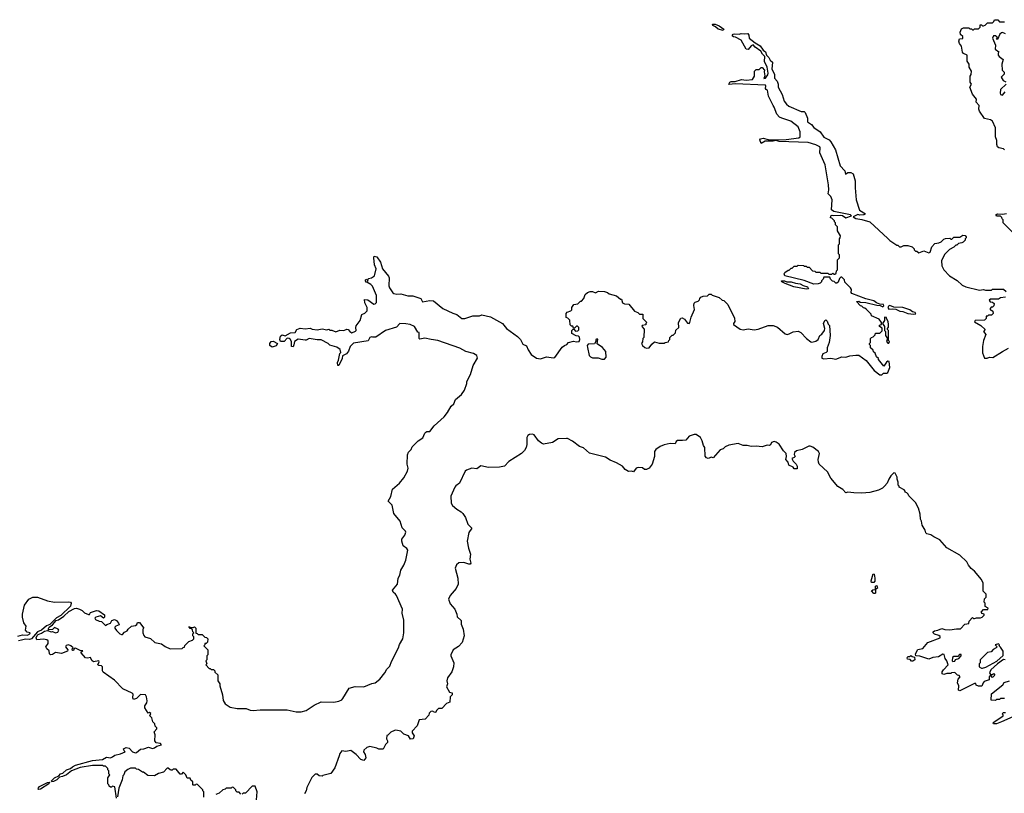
# Model space of a CAD drawing. Extents: x 1966327 to 2147849, y 395140 to 552178.
# Tile 292 of 316: x 2086296 to 2096162, y 452869 to 460620. Entities that reach past the tile are written whole.
import ezdxf

# ---------------------------------------------------------------- set-up
doc = ezdxf.new("R2010")
doc.units = 0

msp = doc.modelspace()

# ---------------------------------------------------------------- linework, layer by layer
at = {"layer": '0CON20XD'}
for points in [[(2093345, 460512.5), (2093293.9, 460523.9), (2093268.3, 460548.3), (2093242.3, 460562.3), (2093237.5, 460575), (2093265, 460575.6), (2093305, 460559.2), (2093350, 460525), (2093345, 460512.5)], [(2096165, 459317.5), (2096155, 459327.5), (2096106.1, 459336.1), (2096095, 459347.5), (2096088.3, 459368.3), (2096088.3, 459408.3), (2096072.5, 459445), (2096075.4, 459535.4), (2096045, 459604), (2096025, 459617.5), (2095965, 459630), (2095912.5, 459705), (2095907.5, 459725), (2095911.7, 459761.7), (2095880, 459795), (2095882.5, 459825), (2095842.5, 459875), (2095817.5, 459945), (2095832.5, 459975), (2095820, 459995), (2095820, 460055), (2095829.3, 460070.7), (2095832.5, 460105), (2095810, 460145), (2095810, 460175), (2095790, 460205), (2095790, 460265), (2095751.7, 460281.7), (2095743, 460293), (2095732.5, 460355), (2095713, 460383), (2095707.5, 460405), (2095711.7, 460428.3), (2095747.5, 460432.5), (2095745, 460450), (2095723, 460473), (2095720, 460495), (2095731.7, 460528.3), (2095753, 460537), (2095805, 460540), (2095815, 460530), (2095835, 460530), (2095845, 460520), (2095855, 460520), (2095865, 460530), (2095905, 460530), (2095920, 460545), (2095921.7, 460568.3), (2095935, 460570), (2095945, 460560), (2095955, 460560), (2095970, 460565), (2095993, 460587), (2096045, 460590), (2096058.3, 460601.7), (2096065, 460620), (2096097, 460617), (2096115, 460600), (2096165, 460597.5)], [(2094148.3, 458158.3), (2094155, 458150), (2094175, 458150), (2094185, 458140), (2094205, 458140), (2094240, 458105), (2094265, 458100), (2094275, 458090), (2094315, 458090), (2094325, 458080), (2094395, 458080), (2094405, 458070), (2094435, 458070), (2094445, 458080), (2094455, 458070), (2094465, 458070), (2094478.3, 458081.7), (2094480, 458105), (2094490, 458115), (2094490, 458215), (2094510, 458235), (2094510, 458265), (2094500, 458275), (2094500, 458365), (2094510, 458375), (2094510, 458425), (2094517, 458433), (2094520, 458455), (2094490, 458505), (2094490, 458545), (2094470, 458565), (2094470, 458585), (2094460, 458595), (2094460, 458605), (2094435, 458630), (2094420, 458635), (2094422.5, 458655), (2094437, 458663), (2094455, 458658.8), (2094525, 458662.5), (2094539.1, 458659.1), (2094575, 458634.2), (2094630, 458655), (2094620, 458665), (2094455, 458699.2), (2094428.8, 458715), (2094436.2, 458815), (2094425, 458847.5), (2094397.5, 458875), (2094402.5, 458915), (2094398.8, 458965), (2094365.7, 459165), (2094313.8, 459285), (2094317.5, 459335), (2094312.5, 459345), (2094275, 459366.2), (2094195, 459388.2), (2093905, 459400), (2093875, 459410), (2093845, 459401.9), (2093765, 459402.7), (2093725, 459380), (2093713.3, 459415), (2093720, 459425), (2093745, 459431.5), (2093795, 459418.6), (2093874.2, 459415.8), (2093975, 459420), (2094103.6, 459436.4), (2094117.5, 459445), (2094117.5, 459495), (2094096.7, 459545), (2094023.6, 459603.6), (2093933.3, 459633.3), (2093910, 459645), (2093883.6, 459673.6), (2093857.5, 459745), (2093845, 459760), (2093800, 459855), (2093787.5, 459915), (2093775, 459920), (2093770.7, 459930.7), (2093773.3, 459955), (2093767.5, 459965), (2093465, 459976.2), (2093405, 459970), (2093401.2, 459975), (2093412, 459995), (2093425, 460000.6), (2093465, 459999.2), (2093529.3, 460020.7), (2093575, 460012.5), (2093638.3, 460021.7), (2093660, 460055), (2093660, 460105), (2093675, 460120), (2093705, 460120), (2093725, 460140), (2093735, 460140), (2093757.5, 460115), (2093756.4, 460096.4), (2093763, 460057), (2093751.7, 460031.7), (2093767.5, 460035), (2093792.3, 460067.7), (2093795.7, 460085), (2093786.4, 460145), (2093760.7, 460200.7), (2093761.7, 460251.7), (2093737.5, 460275), (2093723.3, 460303.3), (2093664.2, 460344.2), (2093645, 460366.7), (2093625, 460357.5), (2093595, 460322.5), (2093575, 460324.2), (2093525, 460416.2), (2093470, 460445), (2093449.3, 460449.3), (2093440, 460455), (2093437.5, 460465), (2093444, 460476), (2093461.2, 460478.8), (2093503.6, 460476.4), (2093525, 460482.5), (2093555, 460477.5), (2093593.1, 460483.1), (2093603.1, 460465), (2093606.7, 460435), (2093665, 460386.7), (2093717.1, 460357.1), (2093746.7, 460315), (2093767.5, 460297.5), (2093777.5, 460265), (2093802.5, 460242.5), (2093815, 460213.8), (2093840, 460195), (2093834.2, 460124.2), (2093860, 460075), (2093860, 460035), (2093887.5, 460005), (2093897.5, 459975), (2093897.5, 459945), (2093935, 459870), (2093957.5, 459805), (2093978.8, 459775), (2094003.3, 459755), (2094125, 459700), (2094155, 459700), (2094165, 459690), (2094190, 459635), (2094191.2, 459595), (2094230, 459570), (2094255, 459541.2), (2094316.4, 459496.4), (2094355, 459443.3), (2094406.1, 459416.1), (2094425, 459397.5), (2094470, 459315), (2094518.8, 459155), (2094563.3, 459105), (2094571.7, 459071.7), (2094595, 459087.5), (2094625, 459087.5), (2094646.1, 459076.1), (2094666.2, 459005), (2094666, 458935), (2094677.5, 458815), (2094711.7, 458711.7), (2094770, 458675), (2094755, 458664), (2094715, 458662.5), (2094695, 458668.8), (2094648.8, 458645), (2094675, 458626.7), (2094735, 458619.1), (2094813.8, 458595), (2094995, 458427.5), (2095015, 458407.5), (2095085, 458360), (2095095, 458360), (2095113, 458343), (2095127, 458343), (2095155, 458357.5), (2095195, 458357.5), (2095240, 458345), (2095260, 458325), (2095260, 458315), (2095271.7, 458301.7), (2095285, 458300), (2095305, 458282.5), (2095355, 458302.5), (2095405, 458283.3), (2095418.3, 458291.7), (2095436.7, 458345), (2095465, 458377.5), (2095507, 458383), (2095530, 458395), (2095555, 458420), (2095573, 458427), (2095615, 458430), (2095625, 458420), (2095635, 458420), (2095655, 458440), (2095715, 458440), (2095745, 458460), (2095768.3, 458458.3), (2095780, 458445), (2095780, 458435), (2095770, 458425), (2095768.3, 458411.7), (2095748.3, 458391.7), (2095737, 458383), (2095701.7, 458378.3), (2095685, 458360), (2095675, 458360), (2095655, 458340), (2095611.7, 458318.3), (2095563, 458267), (2095532.5, 458205), (2095537.5, 458155), (2095557.5, 458115), (2095613.9, 458053.9), (2095688.3, 458008.3), (2095740.7, 457960.7), (2095775, 457942.5), (2095915, 457910), (2095955, 457917.5), (2095975, 457910), (2096035, 457910), (2096045, 457920), (2096155, 457920), (2096180, 457895)], [(2096175, 460477.5), (2096145, 460493.3), (2096135, 460490), (2096116.7, 460475), (2096095, 460420), (2096080, 460425), (2096090, 460435), (2096090, 460445), (2096075, 460457.5), (2096055, 460457.5), (2096043.6, 460436.4), (2096072.5, 460365), (2096070, 460325), (2096107, 460297), (2096100, 460285), (2096100, 460265), (2096110.7, 460250.7), (2096151.7, 460221.7), (2096137.5, 460175), (2096140, 460115), (2096160, 460095), (2096160, 460075), (2096130, 460045), (2096150.7, 460010.7), (2096178.3, 459998.3)], [(2096180, 459975), (2096125, 459920), (2096119.2, 459885), (2096125, 459872), (2096145, 459863.8), (2096172, 459898)], [(2096270, 458465), (2096150, 458585), (2096150, 458615), (2096140, 458625), (2096138.3, 458638.3), (2096125, 458650), (2096085, 458652.5), (2096077.5, 458665), (2096095, 458676.2), (2096143, 458673), (2096185, 458676.7)], [(2088405, 453733.3), (2088475, 453720), (2088565, 453720), (2088605, 453702.5), (2088635, 453697.5), (2088705, 453706.2), (2088975, 453704), (2089065, 453686.2), (2089115, 453684), (2089165, 453698.8), (2089247.3, 453752.7), (2089315, 453786.2), (2089445, 453782), (2089495, 453791.2), (2089522.5, 453805), (2089535, 453820), (2089596.2, 453923.8), (2089658.3, 453938.3), (2089745, 453936), (2089825, 453968), (2089857.5, 453975), (2089905, 454011.2), (2089956, 454075), (2089975.9, 454114.1), (2090005, 454143.3), (2090020.9, 454189.1), (2090090, 454325), (2090100.5, 454359.5), (2090135, 454417.5), (2090146.4, 454476.4), (2090143.3, 454605), (2090126.7, 454675), (2090130, 454715), (2090070.7, 454850.7), (2090062.5, 454865), (2090037.5, 454885), (2090032.5, 454905), (2090082.5, 454965), (2090087.5, 455025), (2090105.9, 455054.1), (2090116.2, 455105), (2090146.3, 455153.7), (2090164.4, 455205), (2090183.8, 455305), (2090175, 455320), (2090139.5, 455349.5), (2090124, 455395), (2090126.2, 455415), (2090156.2, 455455), (2090163.6, 455483.6), (2090160, 455495), (2090128.3, 455528.3), (2090108.8, 455595), (2090045, 455671.2), (2090028.5, 455755), (2089988.8, 455795), (2090015, 455842.5), (2090032, 455915), (2090103.1, 455975), (2090145, 456030), (2090181.4, 456095), (2090187.5, 456125), (2090177.1, 456167.1), (2090180.2, 456259.8), (2090192.7, 456287.3), (2090218, 456315), (2090228.3, 456341.7), (2090288.3, 456401.7), (2090335, 456431.2), (2090354.2, 456475.8), (2090364.1, 456485.9), (2090375, 456493.3), (2090406.7, 456495), (2090448.6, 456551.4), (2090547.5, 456642.5), (2090582.5, 456685), (2090620.8, 456749.2), (2090645, 456772.5), (2090663.9, 456816.1), (2090722.5, 456865), (2090753.6, 456906.4), (2090776.4, 456973.6), (2090777.5, 456995), (2090812.5, 457065), (2090840, 457155), (2090883, 457227), (2090875.9, 457255.9), (2090842.5, 457275), (2090765, 457294), (2090705, 457330), (2090485, 457406.2), (2090420, 457415), (2090355, 457430), (2090305, 457420), (2090300, 457425), (2090300, 457485), (2090285, 457490), (2090252.5, 457545), (2090210, 457565), (2090163.9, 457573.9), (2090105, 457575.8), (2090072, 457538), (2089962.5, 457505), (2089865, 457440), (2089835, 457437.5), (2089825, 457442.5), (2089805, 457436.7), (2089788.8, 457401.2), (2089641.2, 457378.8), (2089605.9, 457344.1), (2089590.3, 457299.7), (2089568.8, 457271.2), (2089529.3, 457250.7), (2089525.4, 457224.6), (2089495, 457156.2), (2089485, 457156.7), (2089480.5, 457185), (2089491.2, 457208.8), (2089502.5, 457275), (2089513, 457287), (2089507.5, 457315), (2089475, 457337.5), (2089405, 457357.5), (2089386.1, 457376.1), (2089315, 457414), (2089275, 457411.2), (2089195, 457425.7), (2089165, 457408), (2089155, 457408), (2089085, 457418.8), (2089050.8, 457395), (2089043, 457363), (2089035, 457340.8), (2089020, 457345), (2089017.8, 457395), (2089005, 457420), (2088995, 457427.1), (2088975, 457427.5), (2088945, 457396.7), (2088910, 457395), (2088901.2, 457415), (2088910.3, 457449.7), (2088925, 457461.2), (2088956.2, 457453.8), (2089008.8, 457481.2), (2089055.8, 457484.2), (2089073.6, 457516.4), (2089105, 457530), (2089155, 457522.5), (2089205, 457530), (2089225, 457520), (2089275, 457513.3), (2089326.4, 457523.6), (2089375, 457512.5), (2089395, 457520), (2089405, 457510), (2089425, 457510), (2089465, 457492.5), (2089505, 457510), (2089545, 457506.7), (2089575, 457518), (2089585.7, 457515.7), (2089604.2, 457494.2), (2089625, 457483.1), (2089661.7, 457498.3), (2089667.5, 457505), (2089662.5, 457535), (2089668.3, 457551.7), (2089706.7, 457605), (2089722.5, 457665), (2089755, 457680), (2089777, 457703), (2089777.5, 457735), (2089753, 457783), (2089750, 457815), (2089785, 457812.5), (2089845, 457770), (2089858.3, 457771.7), (2089870, 457785), (2089872.5, 457855), (2089830.7, 457950.7), (2089815, 457967.5), (2089775, 457990), (2089765, 457990), (2089760, 458005), (2089760, 458015), (2089775, 458020), (2089785, 458000), (2089791.7, 458028.3), (2089820, 458035), (2089850, 458055), (2089866.7, 458125), (2089852.5, 458165), (2089843.3, 458235), (2089848.3, 458251.7), (2089873, 458243), (2089910.7, 458190.7), (2089932.5, 458125), (2089991.7, 458051.7), (2089997.5, 458035), (2089996.2, 457955), (2090001.2, 457935), (2090035, 457883.3), (2090045, 457876.7), (2090075, 457870), (2090115, 457873.3), (2090185, 457854), (2090235, 457853.8), (2090315, 457827.5), (2090331.7, 457791.7), (2090405, 457807.8), (2090443, 457803), (2090535, 457726.2), (2090635, 457678.8), (2090675, 457667.5), (2090725, 457627.5), (2090755, 457627.5), (2090835, 457652.5), (2090903.6, 457653.6), (2090925, 457662), (2091015, 457642.5), (2091132.5, 457575), (2091172.5, 457525), (2091284.3, 457444.3), (2091314.3, 457414.3), (2091337.9, 457367.9), (2091375, 457351.4), (2091392.3, 457312.3), (2091422.5, 457265), (2091475, 457230), (2091515, 457222.1), (2091575, 457240.9), (2091645, 457230.5), (2091656.7, 457235), (2091732.8, 457337.2), (2091755, 457356), (2091776.7, 457365), (2091793.8, 457386.2), (2091845, 457400), (2091876.4, 457393.6), (2091903, 457397), (2091908, 457415), (2091905, 457440), (2091895, 457450), (2091873, 457453), (2091830, 457475), (2091830, 457505), (2091841.7, 457518.3), (2091848.3, 457518.3), (2091865, 457500), (2091887, 457503), (2091897, 457513), (2091900, 457535), (2091885, 457550), (2091875, 457550), (2091855, 457530), (2091845, 457530), (2091838.3, 457548.3), (2091825, 457550), (2091811.7, 457561.7), (2091808.3, 457608.3), (2091788.3, 457628.3), (2091770, 457635), (2091770, 457675), (2091781.7, 457688.3), (2091818.3, 457701.7), (2091827, 457713), (2091830, 457735), (2091850, 457765), (2091887, 457773), (2091915, 457800), (2091925, 457800), (2091950, 457825), (2091963.6, 457866.4), (2091985, 457887.5), (2092013.6, 457896.4), (2092035, 457896.7), (2092065, 457882.5), (2092095, 457901.2), (2092155, 457897.5), (2092187, 457887), (2092203, 457873), (2092275, 457852.5), (2092315, 457820), (2092325, 457820), (2092335, 457782.5), (2092355, 457772.5), (2092398.3, 457768.3), (2092455, 457700), (2092490, 457685), (2092505, 457670), (2092538.3, 457668.3), (2092540, 457625), (2092580, 457585), (2092570, 457575), (2092568.3, 457561.7), (2092532.5, 457555), (2092530, 457545), (2092551.7, 457518.3), (2092550, 457435), (2092540, 457425), (2092537, 457393), (2092527.5, 457375), (2092537.5, 457355), (2092560, 457335), (2092575, 457330), (2092605, 457332.5), (2092631.7, 457368.3), (2092658.3, 457391.7), (2092705, 457377.5), (2092755, 457380), (2092763, 457387), (2092798.3, 457391.7), (2092800, 457405), (2092810, 457415), (2092810, 457435), (2092835, 457460), (2092845, 457460), (2092858.3, 457471.7), (2092867, 457483), (2092871.7, 457508.3), (2092900, 457535), (2092896.2, 457585), (2092920.7, 457629.3), (2092935, 457632.5), (2092958, 457618), (2092988.3, 457578.3), (2093005, 457577.5), (2093012.5, 457585), (2093025, 457640), (2093057.5, 457715), (2093050, 457755), (2093055, 457780), (2093065, 457790), (2093095, 457800), (2093108.3, 457811.7), (2093110, 457825), (2093121.7, 457838.3), (2093145, 457850), (2093187, 457853), (2093205, 457870), (2093225, 457870), (2093235, 457860), (2093305, 457837.5), (2093335, 457810), (2093350, 457805), (2093390, 457765), (2093459.3, 457629.3), (2093462.5, 457595), (2093447.5, 457575), (2093450, 457565), (2093515, 457518), (2093545, 457512.5), (2093595, 457522.5), (2093655, 457511.9), (2093695, 457518.6), (2093795, 457554.3), (2093845, 457556.9), (2093888.9, 457538.9), (2093965, 457474), (2093985, 457466), (2094005, 457471.2), (2094045, 457491.2), (2094095, 457498.8), (2094122.5, 457485), (2094180, 457425), (2094225, 457393.3), (2094235, 457388.8), (2094275, 457400), (2094297.5, 457415), (2094312.5, 457455), (2094335, 457470), (2094360, 457505), (2094363.3, 457525), (2094350.8, 457575), (2094365, 457607.5), (2094375, 457612.5), (2094388.3, 457598.3), (2094398.3, 457568.3), (2094410, 457555), (2094417.5, 457455), (2094407.5, 457385), (2094388.3, 457331.7), (2094387.5, 457295), (2094376.1, 457283.9), (2094345, 457272.5), (2094334, 457245), (2094335, 457230), (2094355, 457221.2), (2094425, 457230), (2094475, 457218.8), (2094535, 457242.5), (2094575, 457237.5), (2094615, 457252.5), (2094675, 457260), (2094705, 457257.5), (2094776.4, 457206.4), (2094857.5, 457105), (2094915, 457062.5), (2094935, 457062.5), (2094953, 457077), (2094985, 457078.8), (2094996, 457085), (2095013.8, 457135), (2095007.5, 457195), (2094995, 457200), (2094980.7, 457189.3), (2094955, 457150), (2094900, 457215), (2094900, 457225), (2094881.7, 457241.7), (2094868.3, 457278.3), (2094851.7, 457291.7), (2094848.3, 457308.3), (2094821.7, 457331.7), (2094820, 457355), (2094810, 457365), (2094810, 457375), (2094820, 457385), (2094820, 457425), (2094830, 457435), (2094848.3, 457441.7), (2094868.3, 457461.7), (2094871.7, 457478.3), (2094915, 457480), (2094938.3, 457501.7), (2094938.3, 457528.3), (2094910, 457545), (2094911.7, 457558.3), (2094930, 457565), (2094930, 457585), (2094908.3, 457618.3), (2094831.7, 457651.7), (2094828.3, 457668.3), (2094778.3, 457718.3), (2094765, 457730), (2094751.7, 457731.7), (2094735, 457750), (2094721.7, 457751.7), (2094680, 457795), (2094705, 457800), (2094718.3, 457788.3), (2094775, 457786.2), (2094885, 457758.8), (2094917, 457757), (2094945, 457743.3), (2094956.4, 457753.6), (2094952.5, 457765), (2094915, 457770), (2094882.5, 457782.5), (2094855, 457802), (2094773.3, 457823.3), (2094633.3, 457875), (2094627.5, 457885), (2094630, 457915), (2094620, 457935), (2094565, 457990), (2094560, 458015), (2094535, 458040), (2094525, 458040), (2094511.7, 458028.3), (2094498.3, 457991.7), (2094485, 457980), (2094475, 457980), (2094458.3, 457998.3), (2094441.7, 458001.7), (2094421.7, 458021.7), (2094415, 458040), (2094355, 458040), (2094348.3, 458021.7), (2094330, 458005), (2094330, 457995), (2094318.3, 457981.7), (2094296.1, 457973.9), (2094255, 457971.4), (2094155.7, 458005.7), (2093963.3, 458055), (2093957.5, 458075), (2093963.6, 458086.4), (2093995, 458110), (2094005, 458110), (2094025, 458130), (2094035, 458130), (2094055, 458150), (2094085, 458150), (2094095, 458160), (2094148.3, 458158.3)], [(2094175, 457920), (2094053, 457943), (2093965, 457976.7), (2093932.5, 457995), (2093930, 458005), (2093960, 458005), (2093983.9, 457993.9), (2094025, 457992.9), (2094068.9, 457978.9), (2094115, 457972.9), (2094145, 457955.7), (2094190, 457945), (2094200, 457925), (2094195, 457922.5), (2094175, 457920)], [(2096175, 457840), (2096125, 457832.5), (2096105, 457820), (2096025, 457820), (2096011.7, 457808.3), (2096021.7, 457791.7), (2096045, 457790), (2096060, 457775), (2096058.3, 457751.7), (2096045, 457740), (2096031.7, 457738.3), (2096020, 457725), (2096021.7, 457711.7), (2096035, 457710), (2096048.3, 457698.3), (2096050, 457675), (2096035, 457660), (2096005, 457660), (2095995, 457650), (2095981.7, 457648.3), (2095980, 457625), (2095965, 457610), (2095870, 457605), (2095865, 457593.3), (2095925.7, 457555.7), (2095970, 457515), (2095953.8, 457495), (2095976.2, 457465), (2095952.5, 457405), (2095943.3, 457345), (2095943.6, 457283.6), (2095965, 457230), (2095991.7, 457228.3), (2096015, 457237.5), (2096047.5, 457235), (2096142.9, 457297.1), (2096205, 457329.2)], [(2095255, 457670), (2095275, 457674), (2095270, 457685), (2095242.2, 457692.2), (2095215, 457712.5), (2095146.1, 457736.1), (2095055, 457738.8), (2095015, 457755.6), (2095000.9, 457749.1), (2094993.8, 457735), (2095005, 457721.2), (2095043.9, 457723.9), (2095075, 457718.8), (2095115, 457700), (2095145, 457696), (2095195, 457675.8), (2095255, 457670)], [(2095005, 457380), (2095010, 457395), (2095000, 457405), (2095002.5, 457485), (2095000, 457505), (2094990, 457515), (2094990, 457525), (2095001.7, 457538.3), (2095002.5, 457565), (2094997, 457597), (2094980, 457625), (2094980, 457635), (2094965, 457640), (2094960, 457635), (2094960, 457605), (2094940, 457575), (2094960, 457545), (2094960, 457505), (2094970, 457495), (2094970, 457455), (2094990, 457425), (2094982.5, 457395), (2094995, 457380), (2095005, 457380)], [(2092128.3, 457218.3), (2092155, 457220), (2092171.7, 457238.3), (2092167.5, 457295), (2092136.7, 457336.7), (2092081.7, 457371.7), (2092088.3, 457418.3), (2092075, 457420), (2092070, 457415), (2092070, 457395), (2092057, 457373), (2091991.7, 457368.3), (2091983.3, 457356.7), (2091983.8, 457335), (2092003.3, 457255), (2092015, 457242.5), (2092036.4, 457233.6), (2092093.3, 457233.3), (2092128.3, 457218.3)], [(2088825, 457340), (2088802, 457355), (2088802.9, 457375), (2088815, 457395.7), (2088835, 457398.6), (2088877.5, 457375), (2088865, 457352.5), (2088825, 457340)], [(2091773.9, 456423.9), (2091690.7, 456419.3), (2091635.8, 456384.2), (2091545, 456367.5), (2091525, 456375.8), (2091495, 456400.8), (2091449.7, 456459.7), (2091435, 456465.6), (2091405, 456464.2), (2091386.8, 456453.2), (2091377.1, 456435), (2091377.5, 456365), (2091371.1, 456335), (2091355.4, 456304.6), (2091325, 456274.4), (2091197.9, 456192.1), (2091155, 456147.1), (2091105, 456136.5), (2090995, 456131.8), (2090915, 456150), (2090875, 456120), (2090825, 456126.2), (2090772.7, 456107.3), (2090760, 456095), (2090702.5, 455975), (2090665, 455950), (2090655, 455936.2), (2090614.4, 455845), (2090620.6, 455775), (2090632, 455752), (2090675, 455715.8), (2090720.3, 455690.3), (2090735, 455671.2), (2090762.7, 455632.7), (2090786, 455565), (2090827.5, 455525), (2090797.9, 455482.1), (2090778.1, 455395), (2090791.9, 455325), (2090813.8, 455265), (2090805.8, 455215), (2090816.7, 455173.3), (2090810, 455165), (2090796.1, 455163.9), (2090745, 455181.4), (2090695, 455176.9), (2090672, 455158), (2090658.9, 455125), (2090684.6, 455024.6), (2090689.1, 454965), (2090669.7, 454920.3), (2090608.7, 454851.3), (2090591.4, 454815), (2090608.3, 454768.3), (2090657.5, 454715), (2090676.5, 454665), (2090678.1, 454638.1), (2090719.1, 454599.1), (2090720, 454565), (2090738.2, 454515), (2090747.9, 454445), (2090730.7, 454379.3), (2090691.3, 454338.7), (2090640, 454305), (2090616.1, 454256.1), (2090615.7, 454245), (2090646, 454175), (2090644.3, 454135), (2090625.7, 454084.3), (2090583.3, 454025), (2090577.5, 453995), (2090582.5, 453965), (2090572.5, 453935), (2090601.7, 453881.7), (2090630, 453875), (2090630, 453855), (2090610, 453835), (2090607, 453783), (2090571.7, 453768.3), (2090525, 453720), (2090491.7, 453718.3), (2090471.7, 453698.3), (2090467, 453683), (2090455, 453680), (2090431.7, 453691.7), (2090415, 453690), (2090398.3, 453671.7), (2090395, 453650), (2090358.3, 453611.7), (2090300, 453605), (2090280, 453545), (2090228.3, 453491.7), (2090227.5, 453475), (2090247.5, 453445), (2090240, 453415), (2090211.7, 453411.7), (2090193, 453443), (2090145, 453462.5), (2090115, 453490), (2090065, 453502.5), (2090050.7, 453499.3), (2090015, 453482.5), (2089985, 453450), (2089973, 453447), (2089972.5, 453415), (2089982.5, 453395), (2089981.7, 453378.3), (2089961.7, 453358.3), (2089938.3, 453311.7), (2089895, 453310), (2089875, 453322.5), (2089805, 453337.5), (2089775, 453327.5), (2089745, 453302.5), (2089740, 453285), (2089756.4, 453256.4), (2089763.3, 453225), (2089745, 453197.5), (2089715, 453206.7), (2089666.6, 453256.6), (2089615, 453297.5), (2089565, 453286.7), (2089525, 453293.3), (2089505, 453266.7), (2089497.1, 453242.9), (2089452, 453125), (2089415, 453067.5), (2089333, 453047), (2089325, 453040), (2089295, 453042.5), (2089275, 453060), (2089255, 453060), (2089223.6, 453026.4), (2089173, 452927), (2089167, 452893), (2089150, 452865)], [(2096171.9, 454205), (2096155, 454208.9), (2096093.3, 454166.7), (2096026.7, 454105), (2096012.5, 454075), (2096025, 454060), (2096045, 454060), (2096055, 454070), (2096068.3, 454051.7), (2096045, 454030), (2096028.3, 454048.3), (2096021.7, 454048.3), (2096010, 454035), (2096010, 454005), (2095961.7, 453988.3), (2095950, 453975), (2095938.3, 453941.7), (2095903, 453943), (2095881.7, 453951.7), (2095878.3, 453968.3), (2095865, 453970), (2095715, 453896.7), (2095703.3, 453903.3), (2095707.5, 453945), (2095692.5, 453975), (2095698.3, 454011.7), (2095720, 454035), (2095708.3, 454048.3), (2095691.7, 454051.7), (2095665, 454080), (2095633, 454077), (2095625, 454070), (2095585, 454070), (2095555, 454060), (2095540, 454065), (2095540, 454085), (2095552.5, 454105), (2095600, 454155), (2095585, 454197.5), (2095568, 454218), (2095558.8, 454258.8), (2095545, 454263.3), (2095504.1, 454235.9), (2095445, 454230), (2095405, 454214), (2095315, 454244), (2095277, 454247), (2095273.6, 454266.4), (2095295, 454310), (2095345, 454320), (2095395, 454380), (2095520, 454425), (2095518.3, 454438.3), (2095505, 454450), (2095463, 454463), (2095450, 454475), (2095450, 454485), (2095463, 454497), (2095497, 454503), (2095535, 454521.2), (2095565, 454510), (2095615, 454508), (2095683, 454517), (2095721.7, 454518.3), (2095765, 454562.5), (2095805, 454570), (2095810, 454595), (2095845, 454630), (2095855, 454620), (2095865, 454620), (2095885, 454627.5), (2095925, 454627.5), (2095940, 454635), (2095960, 454655), (2095960, 454665), (2095941.7, 454671.7), (2095930, 454685), (2095955, 454710), (2095998.3, 454711.7), (2096000, 454725), (2095971.7, 454741.7), (2095970, 454775), (2095960, 454785), (2095963, 454817), (2095980, 454835), (2095980, 454865), (2095950, 454895), (2095950, 454975), (2095935, 455010), (2095863, 455093), (2095830.7, 455120.7), (2095802.5, 455155), (2095786.4, 455186.4), (2095717.5, 455255), (2095585, 455327.5), (2095515, 455410), (2095455, 455437.5), (2095427, 455457), (2095385, 455470), (2095375, 455480), (2095370, 455505), (2095340, 455555), (2095332.5, 455595), (2095322.5, 455615), (2095317.5, 455665), (2095302.5, 455725), (2095287, 455757), (2095275, 455780), (2095205, 455850), (2095200, 455865), (2095185, 455880), (2095170, 455885), (2095170, 455895), (2095158.3, 455908.3), (2095110, 455935), (2095110, 455945), (2095100, 455955), (2095100, 455985), (2095087.5, 456015), (2095087, 456037), (2095070, 456075), (2095055, 456080), (2095025, 456050), (2095003.3, 456016.7), (2094987.5, 455975), (2094963, 455947), (2094940, 455925), (2094900, 455905), (2094815, 455881.2), (2094735, 455876.2), (2094655, 455880), (2094595, 455887.1), (2094575, 455880.8), (2094545, 455911.4), (2094494.3, 455944.3), (2094423.8, 456025), (2094388.8, 456088.8), (2094306.2, 456165), (2094298.8, 456185), (2094298, 456215), (2094308.8, 456275), (2094300, 456295), (2094245, 456336.7), (2094216.1, 456346.1), (2094204, 456346), (2094137, 456313), (2094078.3, 456301.7), (2094060, 456285), (2094057.5, 456265), (2094067, 456243), (2094057, 456233), (2094032.5, 456225), (2094047.5, 456195), (2094076.4, 456166.4), (2094086.7, 456146.7), (2094085, 456120), (2094055, 456120), (2094046.7, 456136.7), (2094002.5, 456155), (2093997, 456187), (2093972.5, 456215), (2093980, 456245), (2093975, 456272.5), (2093949.5, 456299.5), (2093905, 456366.2), (2093875, 456386.7), (2093855, 456392.5), (2093830, 456385), (2093818.3, 456361.7), (2093807, 456353), (2093785, 456357.5), (2093735, 456340), (2093675, 456347.5), (2093625, 456342.5), (2093585, 456352.5), (2093545, 456352.5), (2093495, 456372.5), (2093403, 456357), (2093365, 456340), (2093345, 456320), (2093315, 456310), (2093245, 456230), (2093225, 456237.5), (2093205, 456227.5), (2093195, 456222.5), (2093179.3, 456229.3), (2093166.1, 456246.1), (2093161.2, 456335), (2093146.7, 456355), (2093135, 456400), (2093117.5, 456435), (2093073.3, 456463.3), (2093055, 456464.2), (2093005, 456446.2), (2092971.7, 456408.3), (2092937.5, 456402.5), (2092887.5, 456405), (2092873.3, 456395), (2092865, 456370), (2092815, 456373.3), (2092755, 456360), (2092713.3, 456345), (2092668.8, 456315), (2092656.7, 456295), (2092656.4, 456243.6), (2092633.3, 456165), (2092605, 456127.5), (2092575, 456112.5), (2092555, 456112.5), (2092535, 456130), (2092493, 456133), (2092472.5, 456125), (2092445, 456090), (2092425, 456097.5), (2092395, 456092.5), (2092363, 456113), (2092337.5, 456145), (2092275, 456181.4), (2092211.2, 456205), (2092165, 456238), (2092005.3, 456275.3), (2091945, 456330), (2091904.1, 456344.1), (2091835, 456396.7), (2091785, 456423.3), (2091773.9, 456423.9)], [(2094855, 454980), (2094831.7, 454981.7), (2094827, 454997), (2094846.4, 455066.4), (2094857.5, 455065), (2094865.7, 455025), (2094866.1, 454993.9), (2094855, 454980)], [(2094865, 454870), (2094855, 454870), (2094832.5, 454897.5), (2094843, 454907), (2094870, 454910), (2094870, 454945), (2094885, 454950), (2094890, 454925), (2094870, 454910), (2094870, 454875), (2094865, 454870)], [(2086276.3, 454443.7), (2086322.9, 454457.1), (2086375, 454454.4), (2086397.5, 454465), (2086400, 454475), (2086371.7, 454481.7), (2086353.3, 454505), (2086360, 454545), (2086336.1, 454576.1), (2086323.3, 454635), (2086323.8, 454665), (2086343.8, 454755), (2086386.4, 454813.6), (2086427, 454833), (2086475, 454832.5), (2086575, 454797.5), (2086645, 454783.3), (2086785, 454786.2), (2086805, 454782.5), (2086812.5, 454775), (2086803.3, 454745), (2086708.3, 454651.7), (2086664.5, 454625.5), (2086598.8, 454561.2), (2086565, 454546), (2086515, 454503.3), (2086474, 454486), (2086412.4, 454417.6), (2086395, 454410.6), (2086354.5, 454414.5), (2086315, 454403.1), (2086285, 454396.5)], [(2087265, 452820), (2087250, 452935), (2087225, 452940), (2087215, 452930), (2087205, 452930), (2087191.7, 452941.7), (2087190, 452955), (2087180, 452965), (2087180, 453025), (2087200, 453055), (2087190, 453065), (2087190, 453095), (2087180, 453105), (2087178.3, 453118.3), (2087155, 453140), (2087135, 453140), (2087125, 453147.5), (2087025, 453148.2), (2086901.9, 453128.1), (2086815, 453093.1), (2086765.3, 453054.7), (2086725, 453035.5), (2086695, 453029.2), (2086667.1, 453002.9), (2086635, 452985.6), (2086617.5, 452985), (2086615.8, 452995), (2086645.8, 453025), (2086687, 453043), (2086705, 453063.1), (2086729.5, 453070.5), (2086764.5, 453105.5), (2086803.8, 453116.2), (2086824.7, 453135.3), (2086855, 453149.3), (2087025, 453199.1), (2087125, 453208.5), (2087165, 453230.6), (2087205, 453222.5), (2087225, 453232.9), (2087248.1, 453251.9), (2087305, 453264.4), (2087352.5, 453285), (2087342.5, 453295), (2087337.5, 453315), (2087362.5, 453327.5), (2087392.4, 453322.4), (2087425, 453285.7), (2087455, 453275.6), (2087465, 453276.9), (2087505, 453312), (2087540, 453315), (2087585, 453331.2), (2087625, 453318.6), (2087648, 453325), (2087669.2, 453340.8), (2087717.5, 453355), (2087705, 453367.5), (2087663, 453373), (2087650, 453395), (2087652.5, 453455), (2087642.5, 453485), (2087670, 453515), (2087670, 453525), (2087651.7, 453541.7), (2087650, 453565), (2087630, 453585), (2087620, 453625), (2087600, 453645), (2087608.3, 453668.3), (2087595, 453680), (2087581.7, 453671.7), (2087550, 453725), (2087550, 453745), (2087570, 453775), (2087572.5, 453795), (2087566.7, 453835), (2087556.4, 453856.4), (2087505, 453857.5), (2087465, 453820), (2087435, 453810), (2087430, 453825), (2087431.7, 453861.7), (2087423, 453873), (2087330, 453915), (2087245, 454002.5), (2087133.6, 454083.6), (2087127, 454097), (2087126.1, 454136.1), (2087115, 454146.7), (2087088.3, 454148.3), (2087080, 454155), (2087092.5, 454185), (2087090, 454195), (2087036, 454186), (2087019.3, 454199.3), (2087005, 454230), (2086975, 454222.5), (2086955, 454227.5), (2086910, 454275), (2086910, 454285), (2086927.5, 454295), (2086901.2, 454301.2), (2086855, 454323.3), (2086841.7, 454318.3), (2086835, 454300), (2086825, 454300), (2086820, 454315), (2086830, 454325), (2086808.8, 454345), (2086785, 454356.5), (2086761.3, 454348.7), (2086754.1, 454335.9), (2086777.5, 454305), (2086775, 454292.5), (2086715, 454270), (2086655, 454279.4), (2086625, 454258), (2086605.9, 454255.9), (2086595, 454267.5), (2086590, 454295), (2086566.2, 454315), (2086556.7, 454335), (2086580.9, 454369.1), (2086580, 454395), (2086568.8, 454405), (2086535, 454413.3), (2086467.5, 454407.5), (2086459.2, 454425), (2086469.4, 454450.6), (2086479.2, 454460.8), (2086515, 454472.5), (2086545, 454493.8), (2086575, 454500), (2086610, 454485), (2086625, 454490), (2086655, 454476.2), (2086678.3, 454481.7), (2086687.5, 454505), (2086680, 454515), (2086645, 454530), (2086625, 454510), (2086588.3, 454508.3), (2086580, 454515), (2086592.5, 454535), (2086625, 454557.5), (2086661.2, 454598.8), (2086685, 454606.7), (2086738, 454642), (2086788.1, 454691.9), (2086845, 454718.8), (2086865, 454723.3), (2086895, 454713.8), (2086920.7, 454700.7), (2086945, 454677.5), (2086985, 454660), (2086995, 454660), (2087005, 454680), (2087065, 454698.8), (2087087.3, 454697.3), (2087147, 454657), (2087147, 454633), (2087135, 454622.5), (2087106.7, 454646.7), (2087060, 454635), (2087047.5, 454625), (2087055, 454610), (2087093, 454593), (2087115, 454590), (2087155, 454550), (2087168.3, 454561.7), (2087205, 454572.5), (2087219.3, 454600.7), (2087245, 454608.8), (2087265, 454601.2), (2087286.7, 454575), (2087291.7, 454558.3), (2087260, 454545), (2087250, 454535), (2087250, 454525), (2087265, 454500), (2087300, 454465), (2087315, 454460), (2087325, 454460), (2087347, 454483), (2087373, 454497), (2087382.5, 454515), (2087415, 454542.5), (2087455, 454550), (2087468.3, 454561.7), (2087475, 454580), (2087495, 454580), (2087540, 454525), (2087530, 454515), (2087530, 454475), (2087538.3, 454448.3), (2087550, 454435), (2087605, 454420), (2087648.3, 454378.3), (2087717, 454367), (2087755, 454340), (2087805, 454317.5), (2087925, 454320), (2087935, 454330), (2087948.3, 454331.7), (2087951.7, 454348.3), (2087991.7, 454388.3), (2088028.3, 454401.7), (2088040, 454415), (2088040, 454435), (2088030, 454445), (2088030, 454465), (2088040, 454475), (2088030, 454485), (2088028.3, 454508.3), (2088015, 454520), (2088001.7, 454521.7), (2088000, 454530), (2087990, 454535), (2087995, 454540), (2088000, 454530), (2088035, 454530), (2088048.3, 454538.3), (2088060, 454525), (2088061.7, 454471.7), (2088075, 454470), (2088085, 454460), (2088125, 454460), (2088151.7, 454431.7), (2088168.3, 454428.3), (2088180, 454415), (2088178.3, 454381.7), (2088165, 454370), (2088151.7, 454368.3), (2088150, 454355), (2088140, 454345), (2088180, 454305), (2088180, 454255), (2088170, 454245), (2088170, 454205), (2088160, 454195), (2088170, 454165), (2088160, 454155), (2088195, 454120), (2088205, 454120), (2088215, 454110), (2088238.3, 454108.3), (2088250, 454095), (2088251.7, 454081.7), (2088280, 454055), (2088280, 453995), (2088300, 453965), (2088300, 453945), (2088327.5, 453855), (2088335, 453800), (2088354.1, 453764.1), (2088405, 453733.3)], [(2095933, 454123), (2095945, 454123.3), (2095976.1, 454133.9), (2096085.7, 454194.3), (2096150.2, 454249.8), (2096151.7, 454291.7), (2096125, 454333.3), (2096110, 454345), (2096112.5, 454355), (2096105, 454367.5), (2096070, 454355), (2096090, 454335), (2096080, 454325), (2096050.7, 454309.3), (2096030, 454285), (2095995, 454280), (2095920, 454205), (2095920, 454175), (2095910, 454165), (2095910, 454135), (2095933, 454123)], [(2095645, 454190), (2095665, 454192.5), (2095671.7, 454208.3), (2095705, 454220), (2095730, 454245), (2095728.3, 454258.3), (2095711.7, 454258.3), (2095695, 454240), (2095655, 454240), (2095641.7, 454228.3), (2095640, 454195), (2095645, 454190)], [(2095232.5, 454192.5), (2095218.3, 454208.3), (2095193.6, 454213.6), (2095190, 454225), (2095195, 454240), (2095215, 454240), (2095225, 454250), (2095238.3, 454238.3), (2095262.5, 454232.5), (2095266.7, 454205), (2095245, 454193.3), (2095232.5, 454192.5)], [(2096165, 453820), (2096125, 453820), (2096115, 453810), (2096085, 453810), (2096075, 453800), (2096031.7, 453801.7), (2096033.6, 453866.4), (2096145.9, 453954.1), (2096161.7, 453978.3), (2096212.5, 453995)], [(2096246.7, 453633.3), (2096135, 453584.4), (2096082.5, 453565), (2096053.3, 453565), (2096051.2, 453575), (2096058.3, 453581.7), (2096150, 453645), (2096150, 453655), (2096140, 453665), (2096155, 453680), (2096175, 453680)], [(2088141.7, 452831.7), (2088140, 452885), (2088130, 452895), (2088130, 452905), (2088078.3, 452958.3), (2088065, 452960), (2088055, 452950), (2088035, 452950), (2088030, 452955), (2088030, 452985), (2088011.7, 453001.7), (2088005, 453020), (2087975, 453020), (2087960, 453055), (2087935, 453080), (2087918.3, 453061.7), (2087905, 453060), (2087865, 453110), (2087835, 453110), (2087825, 453100), (2087815, 453100), (2087803, 453103), (2087785, 453120), (2087775, 453120), (2087735, 453080), (2087685, 453067.5), (2087645, 453042.5), (2087578.3, 453048.3), (2087535, 453080), (2087525, 453080), (2087487, 453107), (2087465, 453110), (2087455, 453120), (2087405, 453120), (2087378.3, 453108.3), (2087350, 453085), (2087340, 453055), (2087330, 453045), (2087322.5, 453005), (2087290.7, 452919.3), (2087276.7, 452835)], [(2086487.5, 452907.5), (2086481.7, 452911.7), (2086483.1, 452925), (2086493.4, 452936.6), (2086575, 452976.7), (2086595, 452980), (2086587.5, 452965), (2086505, 452911.8), (2086487.5, 452907.5)], [(2088511.7, 452861.7), (2088495, 452880), (2088475, 452880), (2088460, 452895), (2088460, 452905), (2088437, 452927), (2088425, 452930), (2088415, 452920), (2088365, 452920), (2088355, 452910), (2088330, 452905), (2088295, 452870), (2088261.7, 452858.3)], [(2088668, 452805), (2088676.4, 452883.6), (2088655, 452940), (2088625, 452940), (2088558.3, 452871.7), (2088535, 452870), (2088525, 452860)]]:
    msp.add_lwpolyline(points, dxfattribs=at)

doc.saveas('drawing.dxf')
